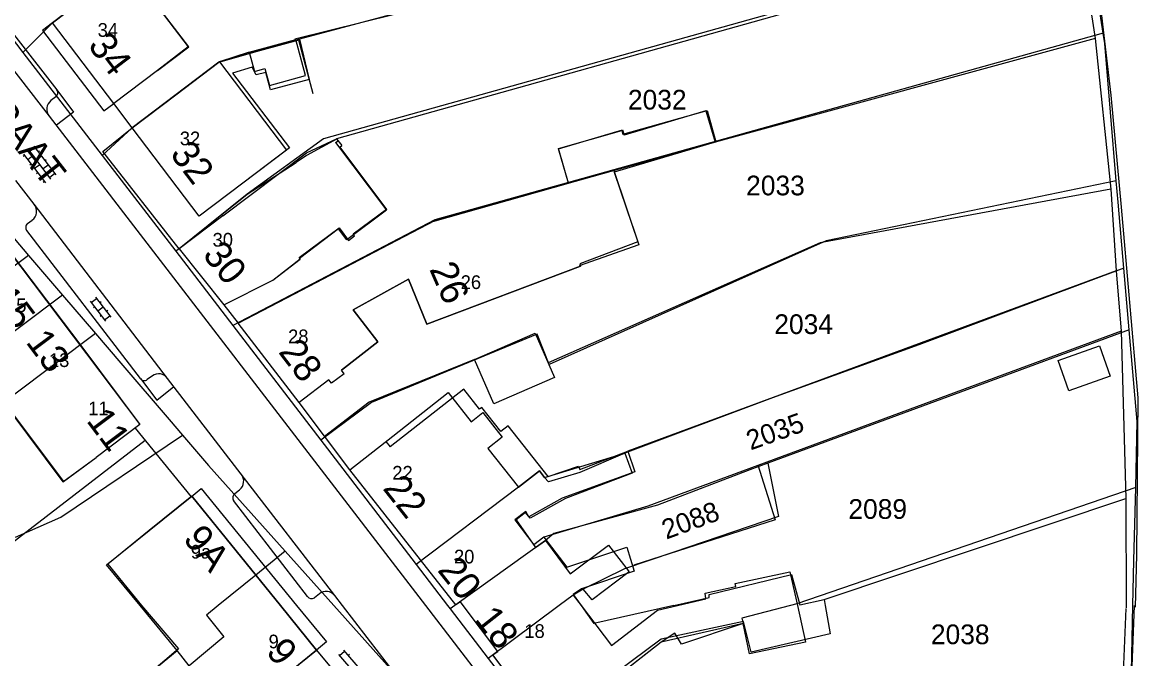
# Model space of a CAD drawing. Extents: x 148816 to 151297, y 399515 to 402500.
# Drawn here: x 150573.3 to 150675.1, y 399995.1 to 400053.2 of the extents above; entities that cross this region are included whole.
import ezdxf

# ---------------------------------------------------------------- set-up
doc = ezdxf.new("R2010")
doc.units = 0
for name, color, linetype in [('B01 Hoofdgebouw  [D] Norm', 7, 'Continuous'), ('B01 Hoofdgebouw  [T] Norm', 7, 'Continuous'), ('B01 hoofgebouw', 7, 'Continuous'), ('B02 Bijgebouw  [D] Norm', 7, 'Continuous'), ('G01 perceelsgrens', 7, 'Continuous'), ('G02 sectiegrens', 7, 'Continuous'), ('S02 Open verharding  Norm', 7, 'Continuous'), ('T04 Haag heg  [D] Gem', 7, 'Continuous'), ('T09 Insteek water  [T] Norm', 7, 'Continuous'), ('V00 Kant verharding algemeen  [T] Norm', 7, 'Continuous'), ('V06 Kant onverhard  [T] Gem', 7, 'Continuous'), ('Z01 perceelnummer', 7, 'Continuous'), ('Z02 huisnummer', 7, 'Continuous'), ('Z02 Huisnummer  [Tekst] Norm', 7, 'Continuous'), ('Z06 straatnaam', 7, 'Continuous')]:
    doc.layers.add(name, color=color, linetype=linetype)

msp = doc.modelspace()

# ---------------------------------------------------------------- linework, layer by layer
at = {"layer": 'B01 Hoofdgebouw  [D] Norm'}
for p, q in [((150582.85, 400058.35), (150588.45, 400050.99)), ((150588.45, 400050.99), (150585.65, 400048.85)), ((150591.32, 400049.63), (150587.33, 400046.61)), ((150591.32, 400049.63), (150597.43, 400041.57)), ((150635.7, 400045.15), (150628.24, 400042.92)), ((150635.68, 400045.14), (150636.55, 400042.3)), ((150622.26, 400041.69), (150628.09, 400043.43)), ((150628.09, 400043.43), (150628.24, 400042.92)), ((150599.25, 400041.31), (150601.99, 400042.59)), ((150601.99, 400042.59), (150602.48, 400041.98)), ((150602.3, 400041.84), (150602.48, 400041.98)), ((150636.55, 400042.3), (150627.32, 400039.55)), ((150591.62, 400035.58), (150599.25, 400041.31)), ((150597.43, 400041.57), (150593.44, 400038.55)), ((150602.3, 400041.84), (150606.54, 400036.14)), ((150623.16, 400038.54), (150622.26, 400041.69)), ((150627.32, 400039.55), (150629.48, 400033.21)), ((150610.79, 400035.04), (150623.16, 400038.54)), ((150606.54, 400036.14), (150603.5, 400033.89)), ((150597.46, 400028.08), (150610.79, 400035.04)), ((150598.58, 400031.76), (150602.22, 400034.46)), ((150602.22, 400034.46), (150603.07, 400033.31)), ((150603.62, 400033.73), (150603.5, 400033.89)), ((150603.07, 400033.31), (150603.62, 400033.73)), ((150629.48, 400033.21), (150624.18, 400031.2)), ((150596.18, 400029.71), (150598.66, 400031.66)), ((150598.66, 400031.66), (150598.58, 400031.76)), ((150624.26, 400030.98), (150610.24, 400025.67)), ((150624.18, 400031.2), (150624.26, 400030.98)), ((150608.55, 400029.8), (150603.51, 400026.99)), ((150610.24, 400025.67), (150608.55, 400029.8)), ((150603.51, 400026.99), (150605.75, 400024.07)), ((150605.75, 400024.07), (150602.43, 400021.48)), ((150602.68, 400021.16), (150602.43, 400021.48)), ((150613.6, 400019.74), (150606.89, 400014.47)), ((150615.04, 400017.91), (150613.6, 400019.74)), ((150615.25, 400018.08), (150615.04, 400017.91)), ((150616.98, 400015.89), (150615.25, 400018.08)), ((150572.58, 400017.32), (150577.08, 400011.31)), ((150617.65, 400016.41), (150616.98, 400015.89)), ((150621.31, 400011.77), (150617.65, 400016.41)), ((150606.5, 400014.97), (150606.89, 400014.47)), ((150577.08, 400011.31), (150580.04, 400013.52)), ((150624.19, 400012.43), (150628.58, 400014.08)), ((150628.58, 400014.08), (150629.2, 400012.2)), ((150621.31, 400011.77), (150624.07, 400012.73)), ((150624.07, 400012.73), (150624.19, 400012.43)), ((150629.2, 400012.2), (150622.58, 400009.81)), ((150622.58, 400009.81), (150619.54, 400008.09)), ((150619.26, 400008.57), (150618.27, 400007.81)), ((150619.54, 400008.09), (150619.26, 400008.57)), ((150618.27, 400007.81), (150620.01, 400005.53)), ((150584.89, 400006.84), (150581.12, 400003.78)), ((150620.92, 400006.23), (150620.01, 400005.53)), ((150620.92, 400006.23), (150623.01, 400003.51)), ((150623.01, 400003.51), (150628.47, 400005.34)), ((150628.47, 400005.34), (150629.14, 400003.13)), ((150581.12, 400003.78), (150584.18, 400000)), ((150629.14, 400003.13), (150624.34, 400001.51)), ((150636, 400001), (150643.51, 400002.84)), ((150643.51, 400002.84), (150644.28, 400000.07)), ((150624.34, 400001.51), (150623.58, 400001)), ((150623.58, 400001), (150624.3, 400000)), ((150632.76, 400000), (150636, 400000.73)), ((150636, 400000.73), (150636, 400001)), ((150644.28, 400000.07), (150646.49, 400000.54)), ((150646.49, 400000.54), (150646.59, 400000)), ((150584.18, 400000), (150587.56, 399996.06)), ((150646.59, 400000), (150647.03, 399997.42)), ((150639.12, 399998.54), (150631.61, 399996.92)), ((150639.12, 399998.54), (150634.87, 399997.62)), ((150639.83, 399995.75), (150639.12, 399998.54)), ((150647.03, 399997.42), (150639.83, 399995.75)), ((150631.61, 399996.92), (150621.05, 399989.11)), ((150587.56, 399996.06), (150579.3, 399988.98))]:
    msp.add_line(p, q, dxfattribs=at)
msp.add_lwpolyline([(150667.85, 400022.36), (150671.63, 400023.69), (150672.6, 400020.93), (150668.83, 400019.59)], close=True, dxfattribs=at)
at = {"layer": 'B01 Hoofdgebouw  [T] Norm'}
for p, q in [((150576.07, 400053.19), (150580.05, 400056.22)), ((150581.67, 400045.83), (150576.07, 400053.19)), ((150585.65, 400048.85), (150581.67, 400045.83)), ((150583.35, 400043.59), (150587.33, 400046.61)), ((150589.46, 400035.53), (150583.35, 400043.59)), ((150564.64, 400042.2), (150578.55, 400023.85)), ((150593.44, 400038.55), (150589.46, 400035.53)), ((150591.62, 400035.58), (150587.62, 400032.57)), ((150587.62, 400032.57), (150591.72, 400027.45)), ((150591.72, 400027.45), (150596.18, 400029.71)), ((150593.02, 400025.77), (150597.46, 400028.08)), ((150598.57, 400018.53), (150593.02, 400025.77)), ((150578.55, 400023.85), (150584.04, 400016.52)), ((150601.29, 400020.61), (150598.57, 400018.53)), ((150601.54, 400020.29), (150601.29, 400020.61)), ((150602.68, 400021.16), (150601.54, 400020.29)), ((150584.04, 400016.52), (150580.04, 400013.52)), ((150603.2, 400012.38), (150607.13, 400015.47)), ((150612.89, 400000.07), (150603.2, 400012.38)), ((150584.89, 400006.84), (150588.78, 400009.98)), ((150588.78, 400009.98), (150596.87, 400000)), ((150613.29, 400000.35), (150612.89, 400000.07)), ((150613.55, 400000), (150613.29, 400000.35)), ((150596.87, 400000), (150600.17, 399995.93)), ((150616.7, 399995.81), (150613.55, 400000)), ((150600.17, 399995.93), (150592.75, 399989.92)), ((150616.26, 399995.49), (150616.7, 399995.81)), ((150628.24, 399979.53), (150616.26, 399995.49))]:
    msp.add_line(p, q, dxfattribs=at)
at = {"layer": 'B01 hoofgebouw'}
for points in [[(150585.65, 400048.85), (150588.5, 400051.01), (150583.89, 400057.06), (150587.08, 400057.9), (150587.67, 400055.71), (150597.21, 400058.25), (150596.36, 400061.84), (150593.2, 400061.06), (150592.12, 400065.25), (150587.07, 400063.99), (150587.76, 400061.09), (150585.69, 400060.58), (150586.09, 400059.03), (150582.37, 400057.99), (150580.05, 400056.22)], [(150585.65, 400048.85), (150581.67, 400045.83), (150576.07, 400053.19), (150580.05, 400056.22)], [(150553.12, 400049.16), (150557.11, 400052.17), (150557.23, 400051.98), (150557.18, 400051.89), (150564.55, 400042.14), (150564.64, 400042.2), (150584.04, 400016.52), (150580.04, 400013.52)], [(150587.33, 400046.61), (150591.24, 400049.59), (150598.6, 400051.69), (150599.5, 400048.02), (150595.96, 400047.06), (150595.55, 400048.65), (150594.67, 400048.43), (150594.3, 400049.13), (150592.5, 400048.6), (150597.7, 400041.78), (150593.44, 400038.55)], [(150599.85, 400046.7), (150598.54, 400051.59), (150591.36, 400049.67)], [(150593.44, 400038.55), (150589.46, 400035.53), (150583.35, 400043.59), (150587.33, 400046.61)], [(150623.15, 400038.54), (150622.26, 400041.73), (150628.04, 400043.35), (150628.13, 400043.02), (150635.81, 400045.17), (150636.61, 400042.32)], [(150601.89, 400042.27), (150602.15, 400042.41), (150602.04, 400042.61), (150599.26, 400041.08)], [(150601.89, 400042.27), (150606.54, 400036.1)], [(150610.99, 400035.14), (150636.61, 400042.32)], [(150599.26, 400041.08), (150598.3, 400040.45)], [(150593.85, 400037.56), (150598.3, 400040.45)], [(150627.29, 400039.7), (150629.57, 400032.93), (150624.13, 400031)], [(150591.53, 400035.7), (150593.85, 400037.56)], [(150606.54, 400036.1), (150602.93, 400033.38)], [(150591.53, 400035.7), (150587.62, 400032.57), (150591.72, 400027.45), (150596.18, 400029.71)], [(150610.99, 400035.14), (150597.46, 400028.08)], [(150602.17, 400034.38), (150598.6, 400031.69)], [(150602.93, 400033.38), (150602.17, 400034.38)], [(150596.18, 400029.71), (150598.66, 400031.6)], [(150598.6, 400031.69), (150598.66, 400031.6)], [(150602.68, 400021.16), (150602.43, 400021.48), (150605.75, 400024.07), (150603.51, 400026.99), (150608.55, 400029.8), (150610.24, 400025.67), (150624.26, 400030.98)], [(150602.68, 400021.16), (150601.54, 400020.29), (150601.29, 400020.61), (150598.57, 400018.53), (150593.02, 400025.77), (150597.46, 400028.08)], [(150570.44, 400020.05), (150577.01, 400011.3), (150580.04, 400013.52)], [(150607.13, 400015.47), (150612.18, 400019.44), (150614.27, 400016.78), (150615.35, 400017.62), (150617.12, 400015.37), (150615.81, 400014.34), (150618.6, 400010.79), (150620.52, 400012.29), (150620.98, 400011.7), (150628.3, 400013.9), (150628.98, 400012.08), (150622.87, 400009.77), (150619.67, 400007.96), (150619.23, 400008.5), (150618.38, 400007.82), (150620.15, 400005.3), (150621.05, 400005.95), (150623.32, 400002.89), (150626.81, 400005.51), (150628.7, 400003.09), (150625.32, 400000.51), (150624.49, 400001.5), (150623.6, 400000.96), (150624.33, 400000)], [(150613.55, 400000), (150613.29, 400000.35), (150612.89, 400000.07), (150603.2, 400012.38), (150607.13, 400015.47)], [(150596.87, 400000), (150588.78, 400009.98), (150584.89, 400006.84)], [(150581.01, 400003.71), (150584.89, 400006.84)], [(150584.07, 400000), (150581.01, 400003.71)], [(150633.11, 400000), (150635.69, 400000.61), (150635.63, 400001.12), (150638.43, 400001.73), (150638.38, 400002), (150643.36, 400003.09), (150644.05, 400000)], [(150590.08, 399982.63), (150585.61, 399988.07), (150582.54, 399985.55), (150579.44, 399989.32), (150587.44, 399995.9), (150584.07, 400000)], [(150591.38, 399983.68), (150595.26, 399986.83), (150592.75, 399989.92), (150600.17, 399995.93), (150596.87, 400000)], [(150632.24, 399982.53), (150628.24, 399979.53), (150616.26, 399995.49), (150616.7, 399995.81), (150613.55, 400000)], [(150644.05, 400000), (150644.79, 399996.65), (150639.69, 399995.58), (150639.1, 399998.35), (150631.61, 399996.66), (150621.4, 399988.64)], [(150624.33, 400000), (150627.08, 399996.36), (150631.29, 399999.57), (150633.11, 400000)]]:
    msp.add_lwpolyline(points, dxfattribs=at)
at = {"layer": 'B02 Bijgebouw  [D] Norm'}
for p, q in [((150594.03, 400050.5), (150598.27, 400051.66)), ((150599.17, 400048.38), (150598.27, 400051.66)), ((150594.03, 400050.5), (150594.51, 400048.75)), ((150594.51, 400048.75), (150595.46, 400049.01)), ((150595.46, 400049.01), (150595.88, 400047.48)), ((150595.88, 400047.48), (150599.17, 400048.38)), ((150624.3, 400000), (150625.46, 399998.37)), ((150632.76, 400000), (150625.46, 399998.37))]:
    msp.add_line(p, q, dxfattribs=at)
msp.add_lwpolyline([(150614.57, 400022.46), (150620.11, 400024.87), (150621.87, 400020.82), (150616.33, 400018.41)], close=True, dxfattribs=at)
at = {"layer": 'G01 perceelsgrens'}
for points in [[(150666.07, 400080.86), (150646.16, 400075.4), (150609, 400065.31), (150596.36, 400061.84), (150593.2, 400061.06), (150586.09, 400059.03), (150582.37, 400057.99), (150576.07, 400053.19), (150573.37, 400050.49)], [(150668.49, 400070.47), (150635.72, 400061.64), (150598.6, 400051.69), (150591.24, 400049.59), (150583.35, 400043.59), (150580.61, 400041.07)], [(150670.31, 400062.06), (150600.79, 400042.59), (150593.85, 400037.56), (150587.62, 400032.57), (150587.31, 400032.34)], [(150671.95, 400052.25), (150671.65, 400054.19), (150670.31, 400062.06)], [(150671.95, 400052.25), (150610.97, 400035.2), (150592.52, 400025.56)], [(150673.15, 400038.77), (150672.1, 400051.29), (150671.95, 400052.25)], [(150673.15, 400038.77), (150646.68, 400033.3), (150621.38, 400021.99), (150620.3, 400024.76), (150605.18, 400018.53), (150600.57, 400015.08)], [(150673.83, 400030.79), (150673.31, 400036.82), (150673.15, 400038.77)], [(150570.15, 400036.38), (150570.9, 400035.45), (150573.89, 400031.96)], [(150573.89, 400031.96), (150546.91, 400011.84), (150531.48, 400000.15), (150531.27, 400000)], [(150573.89, 400031.96), (150576.99, 400028.34)], [(150673.83, 400030.79), (150655.13, 400023.81), (150641.78, 400018.96), (150628.3, 400013.9), (150624.2, 400012.13), (150621.32, 400011.29), (150620.98, 400011.7), (150620.52, 400012.29), (150618.6, 400010.79), (150609.27, 400003.73)], [(150674.32, 400025.15), (150673.83, 400030.79)], [(150576.99, 400028.34), (150545.55, 400004.73), (150539.2, 400000)], [(150576.99, 400028.34), (150579.98, 400024.84)], [(150579.98, 400024.84), (150568.68, 400016.35), (150547.22, 400000)], [(150579.98, 400024.84), (150582.31, 400022.12), (150586.72, 400016.97)], [(150674.32, 400025.15), (150659.52, 400019.68), (150641.36, 400013)], [(150674.92, 400010.76), (150675.06, 400016.8), (150674.32, 400025.15)], [(150586.72, 400016.97), (150587.94, 400015.54)], [(150572.68, 400006.23), (150576.83, 400008.07), (150587.94, 400015.54)], [(150587.94, 400015.54), (150590.3, 400012.77), (150597.31, 400004.96)], [(150641.36, 400013), (150639.7, 400012.4), (150631.27, 400009.17), (150621.82, 400006.57), (150621.05, 400005.95), (150612.79, 400000)], [(150641.36, 400013), (150642.32, 400008.12), (150632.76, 400004.88), (150628.26, 400003.34), (150624.49, 400001.5), (150623.6, 400000.96), (150622.31, 400000)], [(150674.92, 400010.76), (150644.01, 400000.15), (150643.43, 400000)], [(150674.67, 400000), (150674.76, 400004.12), (150674.92, 400010.76)], [(150597.31, 400004.96), (150594.62, 400002.78)], [(150597.31, 400004.96), (150601.75, 400000)], [(150594.62, 400002.78), (150591.2, 400000)], [(150591.2, 400000), (150590.11, 399999.12), (150591.72, 399997.14), (150588.54, 399994.49), (150587.44, 399995.9), (150579.44, 399989.32)], [(150601.75, 400000), (150607.66, 399993.41), (150604.42, 399990.8)], [(150612.79, 400000), (150612.37, 399999.69)], [(150622.31, 400000), (150615.83, 399995.17)], [(150643.43, 400000), (150638.99, 399998.84), (150639.1, 399998.35), (150633.47, 399996.47), (150632.87, 399997.47), (150631.61, 399996.66), (150621.05, 399988.37)], [(150674.54, 399993.95), (150674.67, 400000)]]:
    msp.add_lwpolyline(points, dxfattribs=at)
at = {"layer": 'G02 sectiegrens'}
for points in [[(150565.85, 400060.3), (150569.28, 400055.82), (150573.37, 400050.49)], [(150573.37, 400050.49), (150580.61, 400041.07)], [(150580.61, 400041.07), (150587.31, 400032.34)], [(150587.31, 400032.34), (150592.52, 400025.56)], [(150592.52, 400025.56), (150600.57, 400015.08)], [(150600.57, 400015.08), (150601.16, 400014.3), (150609.27, 400003.73)], [(150609.27, 400003.73), (150612.13, 400000)], [(150612.13, 400000), (150612.37, 399999.69)], [(150612.37, 399999.69), (150615.83, 399995.17)], [(150615.83, 399995.17), (150621.05, 399988.37)]]:
    msp.add_lwpolyline(points, dxfattribs=at)
at = {"layer": 'S02 Open verharding  Norm'}
for p, q in [((150573.51, 400041.07), (150573.39, 400040.98)), ((150573.42, 400041.19), (150575.43, 400038.57)), ((150574.29, 400041.04), (150573.82, 400040.67)), ((150573.9, 400041.55), (150575.9, 400038.93)), ((150574.46, 400041.8), (150573.99, 400041.43)), ((150574.37, 400041.92), (150576.38, 400039.3)), ((150575.07, 400041.01), (150574.6, 400040.64)), ((150574.77, 400041.4), (150574.89, 400041.49)), ((150574.12, 400040.28), (150574, 400040.18)), ((150574.9, 400040.24), (150574.43, 400039.88)), ((150575.68, 400040.21), (150575.21, 400039.85)), ((150575.38, 400040.61), (150575.5, 400040.7)), ((150574.73, 400039.48), (150574.61, 400039.39)), ((150575.03, 400039.08), (150575.51, 400039.45)), ((150576.29, 400039.42), (150575.81, 400039.05)), ((150575.99, 400039.81), (150576.11, 400039.91)), ((150575.34, 400038.69), (150575.22, 400038.6)), ((150579.52, 400027.78), (150580.92, 400025.96)), ((150579.61, 400027.66), (150580.09, 400028.03)), ((150580, 400028.15), (150581.4, 400026.32)), ((150579.92, 400027.27), (150579.8, 400027.17)), ((150580.7, 400027.23), (150580.22, 400026.87)), ((150580.51, 400027.72), (150580.39, 400027.63)), ((150581.12, 400026.93), (150581, 400026.84)), ((150580.53, 400026.47), (150580.41, 400026.38)), ((150580.83, 400026.08), (150581.31, 400026.44)), ((150602.16, 399995.54), (150603.65, 399993.79)), ((150602.26, 399995.43), (150602.72, 399995.82)), ((150602.62, 399995.93), (150604.11, 399994.18)), ((150603.16, 399995.53), (150603.04, 399995.44))]:
    msp.add_line(p, q, dxfattribs=at)
at = {"layer": 'T04 Haag heg  [D] Gem'}
for p, q in [((150669.68, 400061.6), (150601.99, 400042.59)), ((150669.68, 400061.6), (150671.22, 400051.76)), ((150620.46, 400057.24), (150598.19, 400051.69)), ((150671.22, 400051.76), (150636.55, 400042.3)), ((150671.22, 400051.76), (150672.65, 400038.01)), ((150594.03, 400050.5), (150591.32, 400049.63)), ((150672.65, 400038.01), (150646.14, 400033.1)), ((150672.65, 400038.01), (150673.14, 400030.55)), ((150646.14, 400033.1), (150621.3, 400022.14)), ((150673.14, 400030.55), (150628.58, 400014.08)), ((150673.14, 400030.55), (150673.58, 400025.04)), ((150673.58, 400025.04), (150630.4, 400009.08)), ((150673.58, 400025.04), (150674.03, 400009.77)), ((150614.57, 400022.46), (150604.97, 400018.57)), ((150604.97, 400018.57), (150600.9, 400015.44)), ((150584.54, 400015.06), (150571.52, 400005.01)), ((150640.44, 400012.83), (150642.01, 400007.81)), ((150646.49, 400000.54), (150674.03, 400009.77)), ((150674.03, 400009.77), (150674.05, 399999.79)), ((150630.4, 400009.08), (150620.92, 400006.23)), ((150642.01, 400007.81), (150629.11, 400003.67)), ((150673.81, 399993.88), (150674.04, 399999.72))]:
    msp.add_line(p, q, dxfattribs=at)
at = {"layer": 'T09 Insteek water  [T] Norm'}
for p, q in [((150671.61, 400055.45), (150672.64, 400046.57)), ((150672.64, 400046.57), (150673.58, 400036.37)), ((150673.58, 400036.37), (150675.1, 400018.96)), ((150675.1, 400018.96), (150674.99, 400004.64)), ((150674.99, 400004.64), (150674.88, 399999.85)), ((150674.79, 400000), (150674.46, 399991.8))]:
    msp.add_line(p, q, dxfattribs=at)
at = {"layer": 'V00 Kant verharding algemeen  [T] Norm'}
for p, q in [((150583.35, 400043.59), (150581.67, 400045.83)), ((150580.65, 400041.44), (150583.35, 400043.59)), ((150587.62, 400032.57), (150580.65, 400041.44)), ((150603.2, 400012.38), (150598.57, 400018.53)), ((150583.62, 400016.2), (150588.71, 400009.93)), ((150588.71, 400009.93), (150589.63, 400010.67)), ((150589.63, 400010.67), (150598.35, 400000)), ((150598.35, 400000), (150601.06, 399996.68)), ((150601.06, 399996.68), (150600.17, 399995.93)), ((150600.17, 399995.93), (150604.42, 399990.8))]:
    msp.add_line(p, q, dxfattribs=at)
for points in [[(150562.32, 400065.25), (150576.47, 400047.08)], [(150576.07, 400053.19), (150575.16, 400052.5), (150580.76, 400045.14), (150581.67, 400045.83)], [(150576.47, 400047.08), (150577.99, 400045.04), (150576.42, 400043.84)], [(150576.37, 400046.43), (150575.93, 400046.1)], [(150575.77, 400044.68), (150610.11, 400000)], [(150574.4, 400036.62), (150572.73, 400038.78)], [(150573.79, 400034.87), (150574.2, 400035.18)], [(150584.09, 400020.71), (150573.73, 400034.22)], [(150591.72, 400027.45), (150593.02, 400025.77)], [(150584.09, 400020.71), (150585.59, 400018.74), (150587.14, 400019.99)], [(150585.19, 400020.96), (150584.71, 400020.62)], [(150593.3, 400011.99), (150586.57, 400020.73)], [(150592.71, 400010.22), (150593.15, 400010.57)], [(150599.34, 400000.83), (150592.6, 400009.58)], [(150600.43, 400001.08), (150599.97, 400000.71)], [(150602.52, 400000), (150601.82, 400000.9)], [(150610.4, 399989.77), (150602.52, 400000)], [(150610.11, 400000), (150626, 399979.31), (150627.21, 399977.69), (150633.08, 399969.29), (150638.58, 399961.68)]]:
    msp.add_lwpolyline(points, dxfattribs=at)
for centre, radius, start, end in [((150576.08, 400046.81), 0.477, 308.4911, 34.7516), ((150576.57, 400045.31), 1.02, 128.8582, 218.2843), ((150573.64, 400035.99), 0.985, 304.4543, 39.5643), ((150574.07, 400034.51), 0.45, 128.1308, 220.3778), ((150584.44, 400020.97), 0.441, 216.97, 308.0573), ((150585.77, 400020.2), 0.96, 33.6455, 127.3761), ((150592.49, 400011.36), 1.03, 309.7659, 37.483), ((150593.05, 400009.83), 0.516, 131.2493, 209.9412), ((150601.04, 400000.31), 0.98, 36.8801, 128.5768), ((150599.72, 400001.09), 0.463, 214.594, 302.8559)]:
    msp.add_arc(centre, radius, start, end, dxfattribs=at)
at = {"layer": 'V06 Kant onverhard  [T] Gem'}
for points in [[(150559.8, 400065.06), (150562.24, 400062.13), (150575.77, 400044.68)], [(150586.57, 400020.73), (150574.4, 400036.62)], [(150601.82, 400000.9), (150593.3, 400011.99)]]:
    msp.add_lwpolyline(points, dxfattribs=at)

# ---------------------------------------------------------------- texts
at = {"layer": 'Z01 perceelnummer'}
for s, p in [('2032', (150628.58, 400045.27)), ('2033', (150639.37, 400037.44)), ('2034', (150641.94, 400024.78)), ('2089', (150648.7, 400007.91)), ('2038', (150656.23, 399996.47))]:
    msp.add_text(s, height=1.8, dxfattribs=at).set_placement(p)
for s, rotation, p in [('2035', 19.6886, (150639.78, 400014.15)), ('2088', 20.2872, (150632.08, 400006.01))]:
    msp.add_text(s, height=1.8, rotation=rotation, dxfattribs=at).set_placement(p)
at = {"layer": 'Z02 huisnummer'}
for s, rotation, p in [('34', 307.2823, (150579.23, 400051.1)), ('32', 307.1564, (150586.73, 400041.2)), ('30', 308.6688, (150589.69, 400031.98)), ('26', 293.462, (150610.43, 400030.71)), ('15', 306.7897, (150570.44, 400027.99)), ('13', 306.7897, (150573.57, 400024.03)), ('28', 307.4428, (150596.62, 400023.13)), ('11', 306.824, (150579.1, 400016.86)), ('22', 308.2216, (150606.14, 400010.67)), ('9A', 308.9104, (150587.91, 400006.06)), ('20', 308.1765, (150611.13, 400003.21)), ('18', 308.1765, (150614.51, 399998.72)), ('9', 309.0355, (150595.48, 399995.75))]:
    msp.add_text(s, height=2.5, rotation=rotation, dxfattribs=at).set_placement(p)
at = {"layer": 'Z02 Huisnummer  [Tekst] Norm'}
for s, p in [('34', (150580.19, 400051.91)), ('32', (150587.69, 400042.01)), ('30', (150590.68, 400032.76)), ('26', (150613.32, 400028.89)), ('15', (150571.83, 400026.78)), ('28', (150597.57, 400023.94)), ('13', (150575.75, 400021.77)), ('11', (150579.33, 400017.37)), ('22', (150607.08, 400011.49)), ('9a', (150588.69, 400004.28)), ('20', (150612.71, 400003.84)), ('18', (150619.13, 399997.04)), ('9', (150595.79, 399996.09))]:
    msp.add_text(s, height=1.25, dxfattribs=at).set_placement(p)
at = {"layer": 'Z06 straatnaam'}
msp.add_text('MOLENSTRAAT', height=2.5, rotation=308.0157, dxfattribs=at).set_placement((150560.03, 400057.82))

doc.saveas('drawing.dxf')
